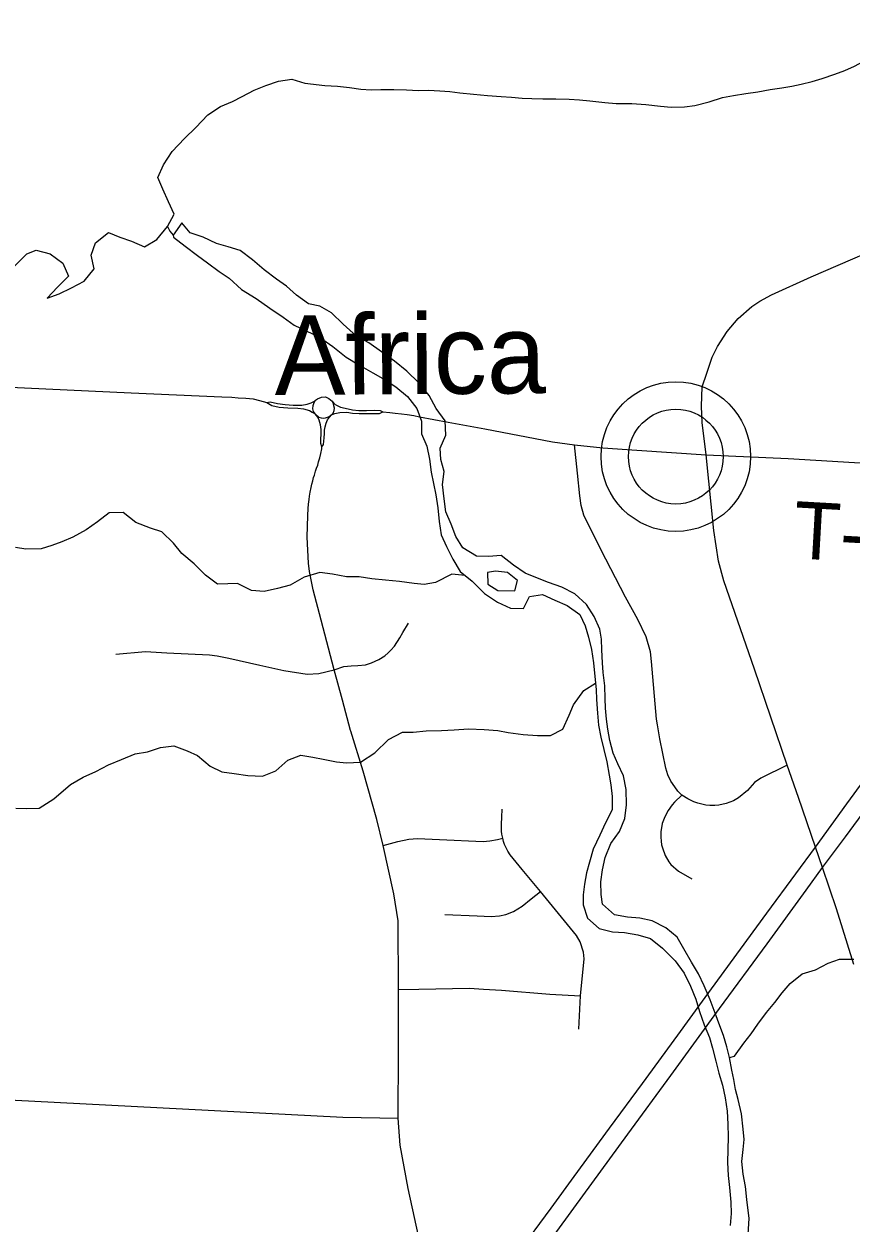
# Model space of a CAD drawing. Extents: x 114843 to 284848, y 317643 to 566895.
# Drawn here: x 214485 to 218829, y 463106 to 469407 of the extents above; entities that cross this region are included whole.
import ezdxf

# ---------------------------------------------------------------- set-up
doc = ezdxf.new("R2010")
doc.units = 0
for name, color, linetype in [('GM_X_County_Road', 7, 'Continuous'), ('GM_X_Interstate_Route', 7, 'Continuous'), ('GM_X_Major_Lake', 7, 'Continuous'), ('GM_X_Major_River', 7, 'Continuous'), ('GM_X_Minor_River', 7, 'Continuous'), ('GM_X_Township_Road', 7, 'Continuous'), ('GM_X_Township_Road_Text', 7, 'Continuous'), ('GM_X_Unincorporated', 7, 'Continuous'), ('GM_X_Unincorporated_Location', 7, 'Continuous'), ('GM_X_Unincorporated_Text', 7, 'Continuous')]:
    doc.layers.add(name, color=color, linetype=linetype)

msp = doc.modelspace()

# ---------------------------------------------------------------- linework, layer by layer
at = {"layer": 'GM_X_County_Road'}
for points in [[(218069.1, 467144.8), (218047.9, 467315.3), (218044.6, 467400.4), (218048.4, 467502.8), (218072.1, 467574.4), (218100.5, 467657.3), (218127.5, 467713.9), (218178.4, 467793), (218237.1, 467861.2), (218309.2, 467923.5), (218350.8, 467951.3), (218412.3, 467985.7), (218620.8, 468080.2), (219123.2, 468297.3), (219873.5, 468621.1), (220088.1, 468713.3), (220714.1, 468983.4), (220860.8, 469050.3), (220990.8, 469117), (221086, 469178.3), (221158.9, 469233.9), (221227.7, 469294.3), (221275.4, 469341), (221339.9, 469410.2)], [(214376.7, 467501.9), (215047.9, 467470.8), (215524.5, 467450), (215576.5, 467447.8), (215611.1, 467444.8), (215649.8, 467443.1), (215688.8, 467438.2), (215722.9, 467430.1), (215760.5, 467420)], [(216017.1, 467431.8), (216026.5, 467439), (216048.7, 467448.5), (216068.8, 467448.7), (216087.3, 467441.5), (216103.3, 467426.7)], [(215760.5, 467420), (215779.1, 467423), (215817.3, 467415.3), (215858, 467408.6), (215900, 467405.8), (215945.2, 467406.1), (215973.2, 467410.8), (215993.7, 467417.2), (216011.5, 467427.5), (216017.1, 467431.8)], [(215760.5, 467420), (215787.7, 467404.2), (215825.3, 467396.1), (215871.1, 467390.9), (215923.9, 467389.2), (215953.1, 467385.9), (215984.4, 467377.1), (215999.8, 467369.6), (216014, 467360.9)], [(216100.6, 467354.4), (216118.5, 467362.8), (216143.5, 467367.9), (216180.3, 467369.5), (216211.6, 467364.2), (216245.7, 467361.7), (216294.3, 467362), (216352.6, 467362.4), (216370.6, 467370.2)], [(216103.3, 467426.7), (216109.6, 467419.9), (216115.3, 467412.9), (216126.8, 467405.4), (216148, 467395.8), (216172.4, 467389.4), (216211.3, 467381.7), (216244, 467378.1), (216285.3, 467378.4), (216328.4, 467378.7), (216355.8, 467378.5), (216370.6, 467370.2)], [(216370.6, 467370.2), (216406.7, 467367.7), (216435.2, 467364.5), (216468.6, 467360.6), (216498.5, 467356.3), (216532.9, 467351), (216562, 467345.1), (216713, 467316), (216905.6, 467280.9), (217261.7, 467214), (217377.8, 467196.7), (217526.1, 467181.3), (217704.9, 467168.7), (218069.1, 467144.8)], [(216014, 467360.9), (216034.8, 467343.2), (216046, 467338.9), (216057, 467337.5), (216068.7, 467338.7), (216085.7, 467343.9), (216100.6, 467354.4)], [(218843.9, 464469.3), (218753.1, 464760.3), (218679.7, 464978.4), (218642.8, 465085.3), (218553, 465345.5), (218494.8, 465515.5), (218321.9, 466020.2), (218162, 466483.9), (218132.8, 466586), (218109.6, 466747.7), (218069.1, 467144.8)]]:
    msp.add_lwpolyline(points, dxfattribs=at)
at = {"layer": 'GM_X_Interstate_Route'}
for points in [[(217081.4, 462954.3), (217254.5, 463188.7), (217375.4, 463355.4), (217561.5, 463608.8), (217733.7, 463844.3), (217919, 464098.1), (218048.8, 464276.1), (218196.6, 464476.7), (218386.4, 464737.4), (218539.2, 464944.6), (218642.8, 465085.3), (218807.9, 465312.7), (218970.6, 465534.2)], [(217167.2, 462905.6), (217373.3, 463190), (217657.1, 463577.1), (217882.9, 463885.3), (218138.9, 464237.9), (218388.8, 464577.4), (218594.2, 464859.3), (218679.7, 464978.4), (218799.7, 465139.3), (219053.9, 465484.4)]]:
    msp.add_lwpolyline(points, dxfattribs=at)
at = {"layer": 'GM_X_Major_Lake'}
for points in [[(218797.5, 469163.7), (218847.4, 469185.7), (218919.3, 469223.9), (218985.2, 469250), (219009.1, 469328.1), (218993, 469378.1), (219046.9, 469426.2)], [(215238.4, 468343.1), (215274.3, 468409.2), (215244.2, 468473.2), (215214.2, 468539.2), (215188.2, 468601.2), (215218.1, 468667.3), (215263.9, 468737.4), (215327.8, 468805.6), (215387.7, 468863.7), (215451.5, 468929.9), (215517.4, 468974), (215581.3, 469000.2), (215631.2, 469026.3), (215695.1, 469060.4), (215755, 469084.5), (215822.9, 469106.6), (215892.8, 469116.8), (215960.8, 469096.9), (216064.7, 469085), (216132.6, 469081.2), (216194.5, 469073.2), (216254.5, 469065.3), (216308.4, 469061.4), (216360.3, 469063.5), (216428.3, 469063.6), (216494.2, 469061.7), (216558.1, 469057.9), (216610.1, 469059.9), (216670, 469056), (216722, 469052.1), (216773.9, 469046.2), (216845.8, 469038.3), (216919.8, 469032.4), (216991.7, 469026.6), (217045.6, 469022.6), (217101.6, 469018.7), (217153.5, 469016.8), (217211.4, 469014.9), (217279.4, 469015), (217349.3, 469013.2), (217403.2, 469009.2), (217457.2, 469003.3), (217537.1, 468995.4), (217595, 468989.5), (217678.9, 468989.7), (217750.9, 468983.8), (217828.8, 468975.9), (217884.7, 468970), (217954.7, 468972.1), (218008.6, 468980.2), (218084.5, 468998.4), (218154.4, 469020.5), (218212.3, 469032.6), (218276.2, 469042.7), (218340.1, 469050.8), (218404, 469062.9), (218466, 469073), (218517.9, 469081.1), (218567.8, 469091.2), (218625.7, 469105.3), (218677.7, 469121.4), (218743.6, 469143.6), (218797.5, 469163.7)], [(214435.5, 468135.5), (214499.4, 468199.7), (214549.3, 468219.8), (214623.2, 468199.9), (214689.2, 468152), (214719.3, 468084), (214661.4, 468025.9), (214607.5, 467967.7), (214669.4, 467989.8), (214735.3, 468022), (214801.2, 468056.1), (214853.1, 468122.3), (214839, 468194.3), (214860.9, 468258.4), (214928.8, 468312.5), (214988.7, 468288.6), (215050.7, 468266.7), (215118.7, 468236.8), (215182.5, 468274.9), (215238.4, 468343.1)]]:
    msp.add_lwpolyline(points, dxfattribs=at)
at = {"layer": 'GM_X_Major_River'}
for points in [[(215238.4, 468343.1), (215251.8, 468319), (215268.4, 468299.1)], [(218288.8, 463052), (218294.7, 463134.1), (218282.6, 463234.2), (218274.5, 463302.2), (218262.4, 463368.3), (218256.4, 463434.3), (218262.3, 463496.4), (218268.2, 463550.4), (218262.2, 463604.4), (218254.1, 463684.5), (218236, 463760.5), (218222, 463812.6), (218214, 463864.6), (218203.9, 463914.6), (218191.8, 463980.7), (218177.8, 464036.7), (218159.7, 464096.7), (218139.7, 464146.7), (218115.7, 464212.7), (218089.6, 464282.7), (218057.6, 464356.8), (218027.5, 464418.8), (217991.5, 464480.7), (217951.5, 464550.7), (217915.5, 464612.7), (217857.5, 464660.7), (217785.5, 464698.6), (217719.6, 464712.5), (217655.6, 464716.4), (217587.7, 464730.3), (217523.7, 464786.2), (217517.7, 464836.2), (217515.6, 464902.3), (217523.5, 464966.3), (217537.4, 465030.4), (217567.3, 465104.5), (217613.2, 465166.7), (217641.1, 465234.8), (217651, 465306.9), (217648.9, 465386.9), (217634.8, 465459), (217604.8, 465522.9), (217580.8, 465579), (217562.7, 465645), (217552.7, 465705), (217544.6, 465757), (217540.6, 465815.1), (217538.5, 465865.1), (217536.4, 465931.2), (217528.4, 466001.2), (217524.3, 466053.2), (217520.2, 466121.3), (217518.2, 466177.3), (217510.1, 466229.4), (217480.1, 466295.4), (217440.1, 466359.3), (217378.1, 466415.3), (217310.1, 466449.2), (217240.2, 466475.1), (217174.2, 466501), (217118.3, 466522.9), (217056.3, 466564.9), (216992.3, 466616.8), (216924.4, 466610.7), (216862.5, 466612.6), (216790.5, 466656.5), (216754.5, 466716.5), (216728.4, 466780.5), (216700.4, 466846.5), (216692.3, 466914.5), (216684.2, 466988.5), (216692.2, 467056.6), (216674.1, 467120.6), (216672, 467180.7), (216701.9, 467248.8), (216697.9, 467322.8), (216649.8, 467388.8), (216613.8, 467456.8), (216559.8, 467522.7), (216495.8, 467584.7), (216431.8, 467636.6), (216363.8, 467686.5), (216295.9, 467732.5), (216231.9, 467768.4), (216161.9, 467830.3), (216099.9, 467890.2), (216040, 467926.2), (215980, 467938.1), (215916, 467984), (215864, 468029.9), (215812, 468067.9), (215746.1, 468115.8), (215686.1, 468169.7), (215620.1, 468217.7), (215558.2, 468237.6), (215496.2, 468255.5), (215426.2, 468287.4), (215358.3, 468311.3), (215314.3, 468363.2), (215268.4, 468299.1)], [(215268.4, 468299.1), (215270.4, 468287.1), (215332.4, 468241.2), (215396.4, 468191.3), (215448.4, 468153.3), (215510.4, 468107.4), (215562.3, 468073.4), (215628.3, 468013.5), (215704.3, 467965.6), (215776.3, 467915.7), (215846.2, 467867.8), (215904.2, 467825.9), (215968.2, 467795.9), (216038.1, 467762), (216108.1, 467714.1), (216178.1, 467658.2), (216244.1, 467618.3), (216318, 467576.4), (216370, 467546.4), (216438, 467502.5), (216499.9, 467450.6), (216548, 467388.6), (216574, 467322.6), (216574.1, 467254.6), (216602.1, 467190.6), (216616.2, 467122.5), (216624.2, 467054.5), (216648.3, 466934.4), (216658.4, 466866.4), (216666.5, 466794.4), (216676.5, 466724.3), (216704.6, 466664.3), (216738.6, 466596.3), (216776.6, 466532.3), (216838.6, 466482.4), (216904.6, 466416.5), (216972.6, 466370.6), (217040.6, 466340.6), (217108.5, 466338.8), (217140.4, 466400.9), (217208.3, 466411), (217274.2, 466381.1), (217338.2, 466353.2), (217404.2, 466307.2), (217432.2, 466247.2), (217450.3, 466187.2), (217466.3, 466123.2), (217476.4, 466053.2), (217484.4, 465981.1), (217490.5, 465913.1), (217492.6, 465861), (217498.6, 465789), (217502.7, 465724.9), (217514.8, 465662.9), (217530.8, 465596.9), (217546.9, 465532.9), (217558.9, 465462.8), (217567, 465412.8), (217575, 465350.8), (217575.1, 465280.7), (217539.2, 465212.6), (217509.3, 465148.5), (217475.5, 465074.4), (217455.5, 465006.3), (217439.6, 464950.2), (217429.7, 464890.1), (217421.8, 464834.1), (217421.8, 464782), (217445.9, 464712), (217505.9, 464658.1), (217575.8, 464640.2), (217639.7, 464636.3), (217709.7, 464624.4), (217775.6, 464604.5), (217839.6, 464554.5), (217905.6, 464488.6), (217953.6, 464422.6), (217985.7, 464354.6), (218013.7, 464286.6), (218033.8, 464222.6), (218057.8, 464152.6), (218085.8, 464084.6), (218101.9, 464028.5), (218119.9, 463960.5), (218136, 463898.5), (218154.1, 463834.5), (218168.1, 463768.4), (218178.2, 463698.4), (218182.2, 463630.3), (218184.3, 463564.3), (218180.5, 463428.2), (218184.5, 463360.1), (218190.6, 463298.1), (218198.7, 463220), (218200.7, 463162), (218194.8, 463097.9)], [(217078.3, 466484.8), (217024.4, 466526.8), (216962.4, 466534.7), (216920.5, 466526.6)], [(216920.5, 466526.6), (216922.5, 466466.5), (216974.5, 466432.6), (217064.4, 466430.8), (217078.3, 466484.8)]]:
    msp.add_lwpolyline(points, dxfattribs=at)
at = {"layer": 'GM_X_Minor_River'}
for points in [[(216800.8, 466512.9), (216802.3, 466511.7), (216732, 466517.8), (216646.5, 466475), (216586.6, 466464.4), (216534.6, 466470), (216458.6, 466479.4), (216384.6, 466486.7), (216312.6, 466494.1), (216246.6, 466503.5), (216178.7, 466504.9), (216106.6, 466518.3), (216038.6, 466527.7), (215956.9, 466503), (215883.3, 466460.3), (215817.5, 466443.8), (215747.7, 466427.1), (215679.8, 466432.5), (215607.5, 466469.9), (215555.6, 466467.5), (215501.7, 466465), (215439.3, 466512.5), (215378.9, 466572), (215314.5, 466627.5), (215270.1, 466681.2), (215209.7, 466740.7), (215149.6, 466760.2), (215073.4, 466789.6), (215007, 466843), (214933.1, 466840.4), (214871.5, 466793.8), (214812, 466751.2), (214742.4, 466712.6), (214684.6, 466688.1), (214630.8, 466669.6), (214575, 466651.1), (214495.1, 466650.4), (214441.1, 466657.9)], [(214442.4, 465288.8), (214500.4, 465287.3), (214564.3, 465289.9), (214641.8, 465338.6), (214729.1, 465413.4), (214796.7, 465452), (214862.4, 465482.6), (214930.1, 465517.3), (214997.8, 465545.9), (215069.5, 465574.5), (215133.3, 465585.1), (215203.1, 465607.7), (215272.9, 465616.3), (215343.1, 465590.9), (215397.2, 465565.4), (215463.6, 465509.9), (215523.8, 465480.4), (215589.8, 465471), (215661.8, 465461.6), (215737.8, 465458.2), (215807.5, 465484.9), (215871, 465541.5), (215938.7, 465568.1), (216002.7, 465556.6), (216056.7, 465547.1), (216126.8, 465533.7), (216178.8, 465528.1), (216252.7, 465530.8), (216328.2, 465579.5), (216399.5, 465650.2), (216473.1, 465688.8), (216529.1, 465689.3), (216597, 465695.9), (216678.9, 465696.6), (216744.8, 465701.2), (216820.7, 465705.9), (216902.6, 465702.6), (216974.6, 465697.2), (217028.6, 465687.7), (217106.6, 465676.3), (217182.6, 465671), (217250.5, 465671.6), (217316.2, 465704.2), (217349.5, 465778.5), (217371.1, 465832.7), (217426.4, 465907.3), (217487.6, 465945.3)], [(218191.8, 463980.7), (218217.5, 463986.6), (218266.9, 464055), (218304.5, 464105.4), (218340, 464155.8), (218385.5, 464216.2), (218429, 464268.6), (218468.5, 464319), (218510.1, 464369.4), (218573.6, 464420), (218643.3, 464440.6), (218709, 464475.2), (218768.8, 464495.8), (218844.7, 464496.4)]]:
    msp.add_lwpolyline(points, dxfattribs=at)
at = {"layer": 'GM_X_Township_Road'}
msp.add_line((216451.4, 463662.4), (216452.1, 464012.3), dxfattribs=at)
for points in [[(216014, 467360.9), (216006.2, 467372), (216002, 467386.7), (216003.8, 467404.5), (216008.9, 467419.3), (216017.1, 467431.8)], [(216100.6, 467354.4), (216108.8, 467364), (216114.4, 467377.7), (216115.9, 467389.9), (216112.8, 467402.9), (216110.3, 467412.4), (216103.3, 467426.7)], [(216050.4, 467186.6), (216044.2, 467204.3), (216044.9, 467228.6), (216046.9, 467252.1), (216046.2, 467277.7), (216043, 467302.1), (216035.6, 467327.4), (216028.2, 467342.7), (216014, 467360.9)], [(216050.4, 467186.6), (216059.4, 467200.1), (216061.8, 467234), (216063.3, 467257.8), (216064.1, 467274.3), (216067.4, 467292.2), (216072.5, 467311.7), (216080.2, 467328.3), (216089.6, 467342.2), (216100.6, 467354.4)], [(215975.9, 466826.5), (215978.5, 466863.1), (215980.5, 466886.6), (215982.5, 466910), (215985, 466927.8), (215988.7, 466949.1), (215993.3, 466972.6), (215997.1, 466990.4), (216002.2, 467007.8), (216005.5, 467025.2), (216010.6, 467038.3), (216016.6, 467058.7), (216022.5, 467075.7), (216028.1, 467090), (216033.1, 467108.3), (216039.1, 467129.6), (216044.1, 467152.2), (216049.1, 467176.1), (216050.4, 467186.6)], [(218494.8, 465515.5), (218355.2, 465446.4), (218322.4, 465423.9), (218286.3, 465383.2), (218239.3, 465344), (218211.4, 465328.1), (218173.8, 465313.7), (218134.3, 465305.3), (218114.2, 465303.5), (218088.6, 465303.4), (218067.1, 465306.1), (218045.8, 465310.4), (218024.9, 465316.2), (218004.5, 465323.6), (217971.5, 465338.3), (217941.6, 465358.4), (217920.4, 465378.6), (217903.5, 465402.1), (217882.4, 465431.5), (217866.9, 465464.2), (217857.4, 465499), (217824.6, 465652.8), (217812.5, 465726.5), (217808.3, 465756.1), (217781.2, 466059.9), (217776, 466110.6), (217753.9, 466188.5), (217709.8, 466279.9), (217645.7, 466398.4), (217515, 466647.9), (217426.5, 466827.4), (217412.4, 466878.3), (217404.6, 466930.4), (217392.4, 467048.4), (217377.8, 467196.7)], [(218069.1, 467144.8), (218498.6, 467125), (219487.1, 467066)], [(216202.4, 465693.4), (216201, 465698.1), (216158.2, 465856.2), (216114.6, 466015.6), (216047.1, 466277.1), (216004.1, 466436), (216002.2, 466444.4), (215993, 466487.8), (215985.4, 466531.6), (215979.4, 466575.8), (215973.4, 466712), (215975.9, 466826.5)], [(216114.6, 466015.6), (216165.2, 466032.7), (216204.7, 466037.2), (216239, 466038.5), (216279.6, 466043.1), (216310.5, 466053), (216349.9, 466070.4), (216380.8, 466089.9), (216398.8, 466106), (216412.6, 466120), (216430.7, 466140.5), (216460.3, 466184.5), (216476.1, 466212.5), (216504.8, 466260.2)], [(214967.6, 466098), (215123.1, 466111.5), (215235.2, 466106.1)], [(215235.2, 466106.1), (215459.4, 466095.4), (215500.7, 466089.6), (215560.6, 466078), (215724.6, 466040.2), (215851, 466012), (215973.3, 465993.1), (216034.9, 465997.1), (216114.6, 466015.6)], [(216452.1, 464012.3), (216452.6, 464336.8), (216450.2, 464698.6), (216428.2, 464840.2), (216372.3, 465094.3), (216338.2, 465229.8), (216267.5, 465484.6), (216202.4, 465693.4)], [(217941.6, 465358.4), (217902.2, 465320.7), (217890.5, 465306.6), (217869.6, 465277.6), (217851, 465244.3), (217843.8, 465226.7), (217838.1, 465208.5), (217831.9, 465175.7), (217830.8, 465166.5), (217830.8, 465137.5), (217832.5, 465116.1), (217834.7, 465097.4), (217838.5, 465081.3), (217853.3, 465040.9), (217871.8, 465007.7), (217883, 464993.1), (217923.6, 464958.2), (217993.2, 464918.6)], [(217399.6, 464129), (217409.3, 464304.6), (217428.4, 464497.8), (217423.6, 464534.1), (217406.1, 464587.1), (217387.1, 464620.9), (217198.1, 464851.6), (217102.3, 464967.4), (217039.2, 465044.6), (217026.3, 465064.4), (217015.5, 465085.3), (217009.7, 465099), (217004.1, 465115.1), (216999.7, 465131.5), (216995.9, 465152.3), (216994.1, 465169.2), (216993.6, 465181.9), (216994.3, 465204.8), (216995.9, 465242.9), (216997.6, 465283.8)], [(216372.3, 465094.3), (216448.3, 465114.2), (216506.6, 465127.6), (216553, 465129.9), (216668.7, 465124.6), (216897.3, 465114.7), (216932.1, 465117.8), (216972.2, 465125.8), (216999.7, 465131.5)], [(216695.3, 464730.7), (216866.2, 464723.9), (216938.7, 464721.1), (216982.5, 464723.9), (217016.7, 464731.5), (217057.4, 464747.3), (217102.4, 464775.7), (217150.2, 464813.6), (217198.1, 464851.6)], [(216452.6, 464336.8), (216558.6, 464338.6), (216825.5, 464344.9), (216898.2, 464339.4), (216992.8, 464333.3), (217246.7, 464312.8), (217409.3, 464304.6)], [(208179.4, 464100.1), (208849.3, 464064.2), (210790.5, 463959.8), (212360.4, 463875.1), (213435.3, 463806.9), (214509.8, 463753.5), (216159.6, 463666.9), (216451.4, 463662.4)], [(216786.6, 462266.9), (216769.8, 462366.3), (216744.1, 462493.9), (216705.8, 462647.3), (216608.3, 462914.8), (216569.9, 462988), (216503.1, 463292.8), (216461.4, 463519.8), (216451.4, 463662.4)]]:
    msp.add_lwpolyline(points, dxfattribs=at)
at = {"layer": 'GM_X_Unincorporated'}
for radius in [392.9, 249]:
    msp.add_circle((217909.3, 467135.7), radius, dxfattribs=at)
at = {"layer": 'GM_X_Unincorporated_Location'}
msp.add_line((217909.3, 467135.7), (217909.3, 467135.7), dxfattribs=at)

# ---------------------------------------------------------------- texts
at = {"layer": 'GM_X_Township_Road_Text'}
msp.add_text('T-109', height=300, rotation=356.76809, dxfattribs=at).set_placement((218521.2, 466602.4))
at = {"layer": 'GM_X_Unincorporated_Text'}
msp.add_text('Africa', height=417, rotation=0.41443, dxfattribs=at).set_placement((215802.4, 467458.6))

doc.saveas('drawing.dxf')
